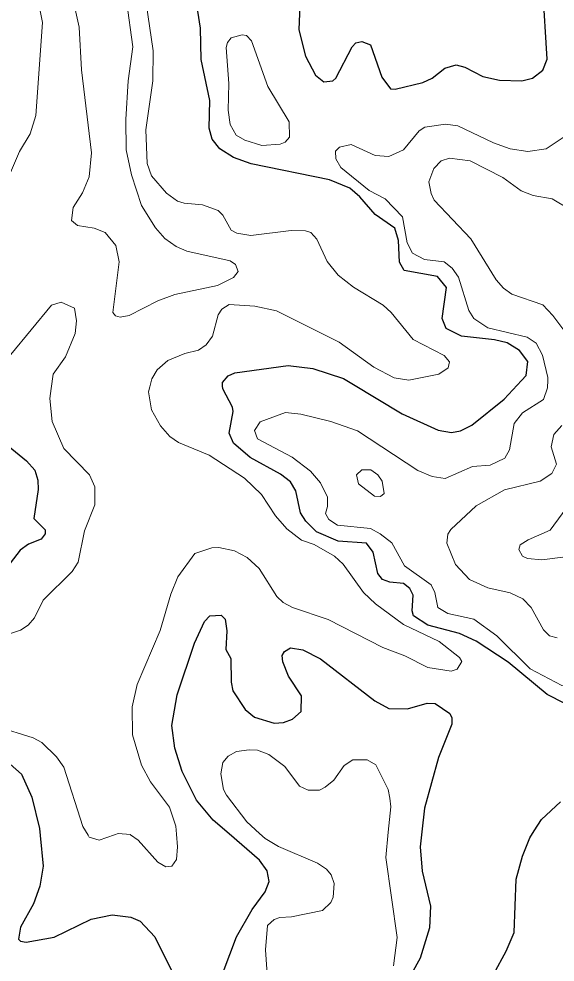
# Model space of a CAD drawing. Extents: x 473.9 to 500, y 7733.1 to 7760.8.
# Drawn here: x 484.875 to 486.645, y 7749.235 to 7752.349 of the extents above; entities that cross this region are included whole.
import ezdxf

# ---------------------------------------------------------------- set-up
doc = ezdxf.new("R2010")
doc.units = 0
doc.header["$LTSCALE"] = 0.032
doc.layers.add('1', color=7, linetype='Continuous', lineweight=25)
doc.layers.add('2', color=7, linetype='Continuous', lineweight=13)

msp = doc.modelspace()

# ---------------------------------------------------------------- linework, layer by layer
at = {"layer": '1'}
for points in [[(485.8031, 7752.4208), (485.7993, 7752.3122), (485.8212, 7752.2253), (485.8542, 7752.1636), (485.8815, 7752.1406), (485.9108, 7752.1444), (485.9214, 7752.1535), (485.9756, 7752.2566), (485.9876, 7752.2698), (486.0067, 7752.2741), (486.0352, 7752.2632), (486.073, 7752.1562), (486.1018, 7752.1185), (486.1172, 7752.117), (486.2081, 7752.1384), (486.2389, 7752.1534), (486.2815, 7752.1857), (486.3185, 7752.1968), (486.3474, 7752.1895), (486.4068, 7752.1591), (486.4613, 7752.1467), (486.5355, 7752.1446), (486.5704, 7752.1532), (486.6043, 7752.1797), (486.6191, 7752.2154), (486.6051, 7752.4498)], [(485.8049, 7750.7179), (485.7893, 7750.7903), (485.771, 7750.8203), (485.738, 7750.846), (485.6388, 7750.9012), (485.5833, 7750.9485), (485.5692, 7750.981), (485.5827, 7751.0527), (485.5805, 7751.0666), (485.5476, 7751.1277), (485.5472, 7751.1378), (485.5467, 7751.1484), (485.5662, 7751.1703), (485.5874, 7751.1806), (485.764, 7751.2046), (485.8454, 7751.1947), (485.9466, 7751.1614), (485.9737, 7751.1451), (486.1404, 7751.0445), (486.2596, 7750.9906), (486.303, 7750.9836), (486.3325, 7750.9888), (486.3706, 7751.0073), (486.4768, 7751.0929), (486.5337, 7751.1546), (486.5497, 7751.1719), (486.5548, 7751.2182), (486.5276, 7751.2538), (486.4865, 7751.2791), (486.4452, 7751.2894), (486.3356, 7751.3013), (486.2857, 7751.3268), (486.2722, 7751.3599), (486.2864, 7751.4624), (486.2567, 7751.4989), (486.147, 7751.5186), (486.1319, 7751.5459), (486.1283, 7751.6168), (486.1157, 7751.6581), (486.0514, 7751.7031), (486.0008, 7751.761), (485.9671, 7751.7899), (485.9001, 7751.817), (485.6419, 7751.8699), (485.5833, 7751.8913), (485.5383, 7751.9197), (485.5133, 7751.9522), (485.503, 7751.9879), (485.5055, 7752.0799), (485.4761, 7752.2148), (485.4742, 7752.3182), (485.4659, 7752.3741)], [(484.7835, 7750.9846), (484.9, 7750.8895), (484.9274, 7750.8589), (484.9376, 7750.8256), (484.9387, 7750.7955), (484.9236, 7750.6998), (484.961, 7750.6617), (484.9613, 7750.6488), (484.9487, 7750.631), (484.9061, 7750.6151), (484.8787, 7750.5953), (484.7815, 7750.4702)], [(486.6774, 7750.0889), (486.6192, 7750.1185), (486.49, 7750.2257), (486.3842, 7750.2942), (486.3291, 7750.3194), (486.2248, 7750.3471), (486.1771, 7750.3783), (486.1727, 7750.3945), (486.1761, 7750.4467), (486.1659, 7750.4684), (486.1443, 7750.4847), (486.0992, 7750.4892), (486.0749, 7750.4986), (486.0597, 7750.5177), (486.0449, 7750.588), (486.0224, 7750.6183), (485.9289, 7750.6247), (485.8576, 7750.6559), (485.8221, 7750.6904), (485.8049, 7750.7179)], [(485.4761, 7749.0095), (485.5931, 7749.3188), (485.6452, 7749.4088), (485.6876, 7749.4671), (485.701, 7749.5016), (485.6946, 7749.5366), (485.6696, 7749.5717), (485.5686, 7749.6586), (485.5165, 7749.7034), (485.4613, 7749.7693), (485.4142, 7749.8639), (485.3892, 7749.9409), (485.3802, 7750.0165), (485.3969, 7750.1178), (485.4544, 7750.2879), (485.4877, 7750.359), (485.505, 7750.378), (485.542, 7750.3806), (485.5557, 7750.367), (485.5612, 7750.3285), (485.5579, 7750.2665), (485.5746, 7750.2376), (485.5756, 7750.1596), (485.5816, 7750.1309), (485.6218, 7750.069), (485.6522, 7750.0439), (485.7175, 7750.0237), (485.7482, 7750.0261), (485.7782, 7750.0366), (485.8069, 7750.0623), (485.8076, 7750.1137), (485.7649, 7750.179), (485.7461, 7750.2262), (485.7445, 7750.2474), (485.7512, 7750.2604), (485.7719, 7750.273), (485.8125, 7750.266), (485.8703, 7750.2359), (486.0494, 7750.0979), (486.0962, 7750.0717), (486.1581, 7750.0708), (486.2227, 7750.0902), (486.2489, 7750.0892), (486.2972, 7750.0558), (486.3039, 7750.0416), (486.304, 7750.02), (486.2605, 7749.9104), (486.2141, 7749.7427), (486.2052, 7749.6645), (486.1996, 7749.6159), (486.2062, 7749.5351), (486.2334, 7749.4193), (486.2307, 7749.3476), (486.1997, 7749.2475), (486.137, 7749.1347)], [(484.8462, 7749.8884), (484.8835, 7749.8559), (484.9174, 7749.7795), (484.9425, 7749.6764), (484.9448, 7749.6527), (484.9548, 7749.5521), (484.9442, 7749.4851), (484.9227, 7749.4271), (484.8796, 7749.3504), (484.8734, 7749.3112), (484.8796, 7749.3041), (484.8983, 7749.3009), (484.9906, 7749.3173), (485.113, 7749.3765), (485.1828, 7749.3913), (485.2439, 7749.3832), (485.2754, 7749.3702), (485.3236, 7749.3182), (485.385, 7749.1938)], [(486.4426, 7749.196), (486.4839, 7749.2706), (486.5096, 7749.3331), (486.5165, 7749.5087), (486.537, 7749.585), (486.562, 7749.6453), (486.5764, 7749.668), (486.6007, 7749.7061), (486.6635, 7749.7638)]]:
    msp.add_lwpolyline(points, dxfattribs=at)
at = {"layer": '2'}
for points in [[(484.8605, 7752.6216), (484.8994, 7752.5642), (484.9179, 7752.5145), (484.9524, 7752.3375), (484.9308, 7752.0295), (484.9116, 7751.9696), (484.8767, 7751.9108), (484.8438, 7751.8336)], [(485.9317, 7751.2818), (486.0463, 7751.1991), (486.1134, 7751.1643), (486.1621, 7751.1566), (486.2617, 7751.1756), (486.2926, 7751.1964), (486.2968, 7751.2168), (486.2794, 7751.2379), (486.176, 7751.2905), (486.1044, 7751.379), (486.0778, 7751.4034), (485.9799, 7751.4627), (485.929, 7751.5026), (485.893, 7751.5478), (485.8588, 7751.6214), (485.8382, 7751.6433), (485.8211, 7751.6494), (485.7733, 7751.6501), (485.641, 7751.634), (485.5941, 7751.6413), (485.5757, 7751.6519), (485.5477, 7751.7008), (485.5321, 7751.7167), (485.4813, 7751.7352), (485.4207, 7751.74), (485.3986, 7751.7473), (485.3617, 7751.7732), (485.313, 7751.8306), (485.298, 7751.872), (485.2933, 7751.9827), (485.3166, 7752.1445), (485.3183, 7752.2432), (485.2839, 7752.4763)], [(485.0464, 7752.4472), (485.0737, 7752.3214), (485.0818, 7752.1811), (485.114, 7751.9071), (485.1068, 7751.8279), (485.0843, 7751.7748), (485.0539, 7751.7261), (485.0488, 7751.6835), (485.0685, 7751.6667), (485.1228, 7751.6584), (485.1591, 7751.6436), (485.1952, 7751.601), (485.2058, 7751.5469), (485.1844, 7751.3795), (485.1936, 7751.3684), (485.2095, 7751.3638), (485.2384, 7751.37), (485.3338, 7751.4183), (485.3901, 7751.4392), (485.5306, 7751.4682), (485.5831, 7751.4946), (485.599, 7751.5153), (485.5903, 7751.5384), (485.5728, 7751.5501), (485.4287, 7751.5822), (485.3945, 7751.5969), (485.3568, 7751.6236), (485.3253, 7751.6594), (485.2792, 7751.7323), (485.246, 7751.8342), (485.2291, 7751.9162), (485.2274, 7752.017), (485.2351, 7752.1447), (485.2514, 7752.2571), (485.2305, 7752.4089)], [(486.0678, 7750.6493), (486.0352, 7750.666), (485.9272, 7750.6778), (485.8979, 7750.6959), (485.8868, 7750.7156), (485.8941, 7750.7391), (485.8939, 7750.7697), (485.871, 7750.8175), (485.8377, 7750.8557), (485.7774, 7750.9023), (485.6627, 7750.9629), (485.6529, 7750.9895), (485.6714, 7751.0191), (485.7551, 7751.0496), (485.8061, 7751.0437), (485.9047, 7751.0198), (485.9931, 7750.9886), (486.1924, 7750.8584), (486.2398, 7750.8381), (486.2818, 7750.8311), (486.3726, 7750.8708), (486.4305, 7750.8753), (486.4793, 7750.8984), (486.4946, 7750.9258), (486.5101, 7751.0132), (486.5376, 7751.0482), (486.6072, 7751.0925), (486.6198, 7751.131), (486.6208, 7751.156), (486.6212, 7751.1654), (486.6039, 7751.2392), (486.5827, 7751.2781), (486.5526, 7751.2979), (486.4232, 7751.3285), (486.3768, 7751.3595), (486.36, 7751.3857), (486.3266, 7751.4963), (486.3052, 7751.5258), (486.2786, 7751.5472), (486.2138, 7751.5548), (486.1745, 7751.5751), (486.1572, 7751.6096), (486.1409, 7751.6952), (486.0836, 7751.7545), (486.0317, 7751.7819), (485.9381, 7751.8584), (485.9208, 7751.8866), (485.9198, 7751.9117), (485.9331, 7751.9256), (485.9717, 7751.9338), (486.051, 7751.898), (486.0957, 7751.8947), (486.1449, 7751.9168), (486.1962, 7751.9794), (486.215, 7751.9916), (486.2829, 7752.0015), (486.3241, 7751.9963), (486.4414, 7751.9401), (486.4965, 7751.9204), (486.5554, 7751.9107), (486.6157, 7751.9203), (486.6753, 7751.9597)], [(486.6922, 7751.7205), (486.6357, 7751.7544), (486.573, 7751.7657), (486.5335, 7751.7814), (486.4721, 7751.8248), (486.3643, 7751.88), (486.2961, 7751.8896), (486.2693, 7751.8803), (486.2451, 7751.8547), (486.2278, 7751.8106), (486.2355, 7751.772), (486.2464, 7751.7506), (486.3669, 7751.6227), (486.4509, 7751.4873), (486.4744, 7751.4596), (486.502, 7751.4403), (486.6042, 7751.4047), (486.6372, 7751.37), (486.7462, 7751.2248)], [(484.8011, 7750.013), (484.9216, 7749.975), (484.9509, 7749.9598), (484.9991, 7749.9127), (485.0227, 7749.8783), (485.0862, 7749.6822), (485.1031, 7749.6542), (485.1071, 7749.6475), (485.1393, 7749.6377), (485.19, 7749.655), (485.2025, 7749.6593), (485.2427, 7749.6561), (485.2435, 7749.6555), (485.2688, 7749.638), (485.333, 7749.5645), (485.3594, 7749.5495), (485.3797, 7749.5512), (485.3954, 7749.5733), (485.3988, 7749.6153), (485.3953, 7749.6569), (485.3931, 7749.6837), (485.3716, 7749.747), (485.309, 7749.8305), (485.2799, 7749.8853), (485.2496, 7749.9852), (485.2484, 7750.0772), (485.2657, 7750.1511), (485.3414, 7750.3302), (485.3758, 7750.4502), (485.3993, 7750.5071), (485.4557, 7750.5838), (485.5117, 7750.6029), (485.5348, 7750.604), (485.5865, 7750.5925), (485.6289, 7750.5707), (485.6676, 7750.5344), (485.7264, 7750.4425), (485.7478, 7750.4217), (485.7777, 7750.4057), (485.8959, 7750.3657), (486.0768, 7750.2731), (486.1486, 7750.2459), (486.2253, 7750.2078), (486.3018, 7750.1949), (486.322, 7750.2023), (486.3375, 7750.2273), (486.3292, 7750.2403), (486.2622, 7750.2937), (486.1443, 7750.3496), (486.0521, 7750.4176), (486.0129, 7750.4552), (485.945, 7750.5483), (485.9163, 7750.5751), (485.8492, 7750.614), (485.8082, 7750.6277), (485.7598, 7750.6657), (485.7219, 7750.7086), (485.6755, 7750.7782), (485.6201, 7750.8328), (485.5027, 7750.9082), (485.4021, 7750.9506), (485.373, 7750.9699), (485.3425, 7751.0055), (485.3128, 7751.0583), (485.3024, 7751.1176), (485.3067, 7751.1338), (485.3138, 7751.1609), (485.3315, 7751.1906), (485.3665, 7751.2207), (485.4223, 7751.2446), (485.4673, 7751.2549), (485.4927, 7751.2723), (485.5134, 7751.3014), (485.5324, 7751.3722), (485.5448, 7751.3908), (485.5687, 7751.4055), (485.6538, 7751.4009), (485.7248, 7751.3845), (485.9317, 7751.2818)], [(484.8476, 7751.2413), (484.9823, 7751.4038), (485.0142, 7751.4135), (485.0586, 7751.394), (485.065, 7751.3517), (485.061, 7751.3101), (485.028, 7751.2329), (484.9876, 7751.1763), (484.9811, 7751.1282), (484.9766, 7751.0954), (484.9841, 7751.0199), (485.0226, 7750.9301), (485.1076, 7750.8433), (485.1251, 7750.804), (485.1259, 7750.745), (485.0913, 7750.6589), (485.0706, 7750.5558), (485.0509, 7750.5249), (484.9543, 7750.4294), (484.9263, 7750.3713), (484.9058, 7750.3476), (484.8799, 7750.3311)], [(486.6678, 7751.0064), (486.6412, 7750.9767), (486.6321, 7750.9364), (486.6496, 7750.8785), (486.6348, 7750.848), (486.5954, 7750.823), (486.4781, 7750.7944), (486.3849, 7750.741), (486.3006, 7750.6631), (486.2912, 7750.6475), (486.2881, 7750.618), (486.3164, 7750.5475), (486.3627, 7750.4984), (486.4226, 7750.4709), (486.497, 7750.4536), (486.5385, 7750.4341), (486.5664, 7750.4059), (486.6068, 7750.3319), (486.6271, 7750.3125), (486.6524, 7750.3058)], [(487.1948, 7750.4084), (487.0475, 7750.3462), (486.9741, 7750.3078), (486.9108, 7750.2553), (486.823, 7750.1993), (486.7571, 7750.1454), (486.7281, 7750.1355), (486.6678, 7750.1485), (486.563, 7750.2037), (486.4527, 7750.3122), (486.3765, 7750.3667), (486.2912, 7750.3863), (486.2585, 7750.4055), (486.2486, 7750.4557), (486.236, 7750.4803), (486.1481, 7750.543), (486.106, 7750.619), (486.0678, 7750.6493)], [(484.8799, 7750.3311), (484.8075, 7750.3071)], [(486.1119, 7749.2228), (486.1232, 7749.3161), (486.0862, 7749.5798), (486.0943, 7749.6635), (486.1023, 7749.7471), (486.0999, 7749.776), (486.0942, 7749.8049), (486.0532, 7749.8861), (486.0243, 7749.903), (485.9777, 7749.903), (485.9487, 7749.8845), (485.9141, 7749.8355), (485.886, 7749.8122), (485.8667, 7749.8025), (485.8297, 7749.8025), (485.8016, 7749.8162), (485.7525, 7749.8805), (485.7003, 7749.9207), (485.6625, 7749.9344), (485.6351, 7749.9352), (485.5933, 7749.9304), (485.566, 7749.9151), (485.5483, 7749.8942), (485.5411, 7749.8564), (485.5507, 7749.8049), (485.5604, 7749.7856), (485.6271, 7749.698), (485.6695, 7749.6595), (485.6874, 7749.6433), (485.7316, 7749.6168), (485.8603, 7749.5613), (485.89, 7749.542), (485.9053, 7749.5227), (485.9157, 7749.4946), (485.9125, 7749.4496), (485.9045, 7749.4319), (485.8772, 7749.4053), (485.775, 7749.3844), (485.7365, 7749.382), (485.7172, 7749.3756), (485.6954, 7749.3555), (485.689, 7749.2759), (485.7027, 7749.0685)]]:
    msp.add_lwpolyline(points, dxfattribs=at)
for points in [[(485.6971, 7752.1255), (485.6424, 7752.2759), (485.6261, 7752.2938), (485.6116, 7752.2967), (485.5759, 7752.2863), (485.5634, 7752.271), (485.5596, 7752.2544), (485.5684, 7752.1358), (485.566, 7752.0476), (485.5725, 7752.0007), (485.5924, 7751.9648), (485.6208, 7751.9484), (485.6771, 7751.9308), (485.7369, 7751.9349), (485.7535, 7751.942), (485.7685, 7751.9587), (485.7676, 7752.0095)], [(486.6955, 7750.7519), (486.7508, 7750.8629), (486.7768, 7750.8726), (486.8058, 7750.8634), (486.8167, 7750.8451), (486.8167, 7750.8265), (486.7774, 7750.7172), (486.776, 7750.6941), (486.7927, 7750.6164), (486.7768, 7750.5813), (486.7462, 7750.5663), (486.6792, 7750.5728), (486.6015, 7750.5631), (486.5543, 7750.5669), (486.5379, 7750.5747), (486.5256, 7750.5969), (486.5297, 7750.6123), (486.5558, 7750.6295), (486.6288, 7750.6604)], [(486.0744, 7750.8232), (486.0599, 7750.8434), (486.0362, 7750.8603), (486.0065, 7750.8598), (485.9898, 7750.8435), (485.996, 7750.8144), (486.0489, 7750.7732), (486.0683, 7750.7722), (486.0809, 7750.7821)]]:
    msp.add_lwpolyline(points, close=True, dxfattribs=at)

doc.saveas('drawing.dxf')
